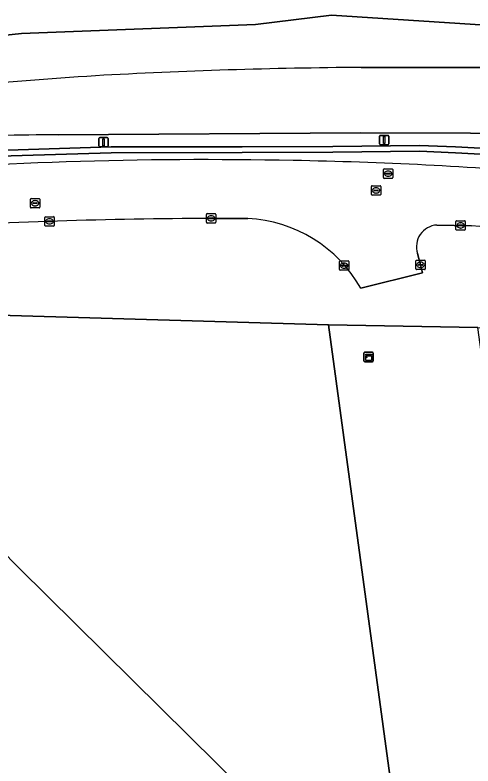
# Model space of a CAD drawing. Extents: x 154324 to 155744, y 382937 to 384188.
# Drawn here: x 155442.7 to 155491.6, y 383978.8 to 384059 of the extents above; entities that cross this region are included whole.
import ezdxf

# ---------------------------------------------------------------- set-up
doc = ezdxf.new("R2010")
doc.units = 0
for name, color, linetype in [('IMGEO_Grasland_agrarisch', 7, 'Continuous'), ('IMGEO_Greppel_droge_sloot', 7, 'Continuous'), ('IMGEO_Groenvoorziening', 7, 'Continuous'), ('IMGEO_Kast', 7, 'Continuous'), ('IMGEO_Kolk', 7, 'Continuous'), ('IMGEO_Lichtmast', 7, 'Continuous'), ('IMGEO_Naaldbos', 7, 'Continuous'), ('IMGEO_Rijbaan_lokaal_gesloten', 7, 'Continuous'), ('IMGEO_Rijbaan_regionaal_gesloten', 7, 'Continuous'), ('IMGEO_Rioolput', 7, 'Continuous')]:
    doc.layers.add(name, color=color, linetype=linetype)

msp = doc.modelspace()

# ---------------------------------------------------------------- linework, layer by layer
at = {"layer": 'IMGEO_Grasland_agrarisch'}
msp.add_lwpolyline([(155566.921, 383863.476), (155517.995, 383921.984), (155503.768, 383940.567), (155492.153, 384025.642), (155476.183, 384025.932), (155485.42, 383958.212), (155443.145, 383999.961), (155430.535, 384012.739), (155416.04, 384021.619), (155416.66, 384027.674), (155398.178, 384032.561)], dxfattribs=at)
at = {"layer": 'IMGEO_Greppel_droge_sloot'}
for points in [[(155501.771, 384044.263), (155489.769, 384044.901), (155485.922, 384045.07), (155476.643, 384044.959), (155466.962, 384044.932), (155452.974, 384044.904), (155437.472, 384044.432), (155421.458, 384043.404), (155406.552, 384041.711), (155397.634, 384040.405), (155382.032, 384037.399)], [(155382.164, 384036.781), (155397.74, 384039.783), (155406.634, 384041.084), (155421.513, 384042.775), (155437.502, 384043.801), (155452.985, 384044.273), (155466.963, 384044.301), (155476.647, 384044.328), (155485.912, 384044.439), (155489.739, 384044.271), (155501.727, 384043.633)]]:
    msp.add_lwpolyline(points, dxfattribs=at)
at = {"layer": 'IMGEO_Groenvoorziening'}
for points in [[(155501.172, 384057.373), (155476.504, 384058.981), (155468.378, 384057.976), (155443.405, 384057.004), (155424.426, 384054.98)], [(155479.671, 384053.387), (155509.301, 384053.392), (155518.757, 384053.479)], [(155523.889, 384045.81), (155491.356, 384046.38), (155479.62, 384046.406), (155447.297, 384046.202)], [(155382.032, 384037.399), (155397.634, 384040.405), (155406.552, 384041.711), (155421.458, 384043.404), (155437.472, 384044.432), (155452.974, 384044.904), (155466.962, 384044.932), (155476.643, 384044.959), (155485.922, 384045.07), (155489.769, 384044.901), (155501.771, 384044.263)], [(155501.727, 384043.633), (155489.739, 384044.271), (155485.912, 384044.439), (155476.647, 384044.328), (155466.963, 384044.301), (155452.985, 384044.273), (155437.502, 384043.801), (155421.513, 384042.775), (155406.634, 384041.084), (155397.74, 384039.783), (155382.164, 384036.781)], [(155467.556, 384037.263), (155463.649, 384037.284)], [(155491.463, 384036.476), (155487.765, 384036.572)], [(155485.69, 384033.539), (155486.004, 384032.31), (155486.22, 384031.465), (155479.641, 384029.825)], [(155398.178, 384032.561), (155416.66, 384027.674), (155476.183, 384025.932), (155492.153, 384025.642), (155557.484, 384022.738), (155604.812, 384008.801), (155618.605, 384003.139), (155634.865, 383993.847), (155653.168, 383982.04)]]:
    msp.add_lwpolyline(points, dxfattribs=at)
for centre, radius, start, end in [((155483.489, 383479.324), 574.076, 90.381039, 93.215295), ((155492.295, 383431.987), 621.863, 93.780773, 96.50892), ((155448.364, 383749.449), 296.755, 90.20603, 95.01477), ((155463.138, 383582.403), 461.144, 88.8458, 94.87114), ((155465.596, 383633.285), 410.226, 85.09082, 89.04592), ((155468.44, 383318.306), 718.994, 90.381766, 92.999398), ((155466.865, 384022.604), 14.676, 29.47608, 87.30151), ((155487.926, 384034.236), 2.342, 93.93698, 197.30775), ((155473.974, 383699.044), 337.885, 82.20528, 87.03296)]:
    msp.add_arc(centre, radius, start, end, dxfattribs=at)
at = {"layer": 'IMGEO_Kast'}
for p, q in [((155479.971, 384022.063), (155479.971, 384022.904)), ((155479.971, 384022.904), (155479.971, 384022.063)), ((155480.046, 384022.988), (155480.887, 384022.988)), ((155480.887, 384022.988), (155480.046, 384022.988)), ((155480.971, 384022.913), (155480.971, 384022.072)), ((155480.971, 384022.072), (155480.971, 384022.913)), ((155480.896, 384021.988), (155480.055, 384021.988)), ((155480.055, 384021.988), (155480.896, 384021.988))]:
    msp.add_line(p, q, dxfattribs=at)
for points in [[(155480.166, 384022.778), (155480.766, 384022.778), (155480.766, 384022.693), (155480.166, 384022.693), (155480.166, 384022.778)], [(155480.166, 384022.603), (155480.766, 384022.603), (155480.766, 384022.114), (155480.166, 384022.114), (155480.166, 384022.603)]]:
    msp.add_lwpolyline(points, dxfattribs=at)
msp.add_circle((155480.25, 384022.452), 0.0377, dxfattribs=at)
for centre, start, end in [((155480.049, 384022.91), 92.4484, 184.28452), ((155480.049, 384022.91), 92.4484, 184.28452), ((155480.893, 384022.91), 2.4484, 94.28452), ((155480.893, 384022.91), 2.4484, 94.28452), ((155480.049, 384022.066), 182.4484, 274.28452), ((155480.049, 384022.066), 182.4484, 274.28452), ((155480.893, 384022.066), 272.4484, 4.28452), ((155480.893, 384022.066), 272.4484, 4.28452)]:
    msp.add_arc(centre, 0.0779, start, end, dxfattribs=at)
at = {"layer": 'IMGEO_Kolk'}
for p, q in [((155445.892, 384036.536), (155445.892, 384037.388)), ((155445.967, 384037.462), (155446.819, 384037.462)), ((155446.893, 384037.388), (155446.893, 384036.536)), ((155463.148, 384036.858), (155463.148, 384037.71)), ((155463.223, 384037.784), (155464.075, 384037.784)), ((155463.45, 384037.327), (155463.848, 384037.327)), ((155463.636, 384037.564), (155463.661, 384037.564)), ((155464.149, 384037.71), (155464.149, 384036.858)), ((155446.151, 384036.956), (155446.151, 384036.968)), ((155446.589, 384036.919), (155446.191, 384036.919)), ((155446.194, 384037.005), (155446.592, 384037.005)), ((155446.403, 384036.682), (155446.378, 384036.682)), ((155446.38, 384037.242), (155446.405, 384037.242)), ((155446.635, 384036.968), (155446.635, 384036.956)), ((155464.075, 384036.784), (155463.223, 384036.784)), ((155463.407, 384037.278), (155463.407, 384037.29)), ((155463.845, 384037.241), (155463.447, 384037.241)), ((155463.659, 384037.004), (155463.634, 384037.004)), ((155463.891, 384037.29), (155463.891, 384037.278)), ((155489.803, 384036.106), (155489.803, 384036.958)), ((155489.878, 384037.032), (155490.73, 384037.032)), ((155490.062, 384036.526), (155490.062, 384036.538)), ((155490.105, 384036.575), (155490.503, 384036.575)), ((155490.291, 384036.812), (155490.316, 384036.812)), ((155490.546, 384036.538), (155490.546, 384036.526)), ((155490.804, 384036.958), (155490.804, 384036.106)), ((155446.819, 384036.462), (155445.967, 384036.462)), ((155490.73, 384036.032), (155489.878, 384036.032)), ((155490.5, 384036.489), (155490.102, 384036.489)), ((155490.314, 384036.252), (155490.289, 384036.252)), ((155477.369, 384031.811), (155477.369, 384032.663)), ((155477.444, 384032.737), (155478.296, 384032.737)), ((155477.857, 384032.517), (155477.882, 384032.517)), ((155478.37, 384032.663), (155478.37, 384031.811)), ((155485.529, 384031.894), (155485.529, 384032.746)), ((155485.604, 384032.82), (155486.456, 384032.82)), ((155486.017, 384032.6), (155486.042, 384032.6)), ((155486.53, 384032.746), (155486.53, 384031.894)), ((155478.296, 384031.737), (155477.444, 384031.737)), ((155477.628, 384032.231), (155477.628, 384032.243)), ((155478.066, 384032.194), (155477.668, 384032.194)), ((155477.671, 384032.28), (155478.069, 384032.28)), ((155477.88, 384031.957), (155477.855, 384031.957)), ((155478.112, 384032.243), (155478.112, 384032.231)), ((155486.456, 384031.82), (155485.604, 384031.82)), ((155485.788, 384032.314), (155485.788, 384032.326)), ((155486.226, 384032.277), (155485.828, 384032.277)), ((155485.831, 384032.363), (155486.229, 384032.363)), ((155486.04, 384032.04), (155486.015, 384032.04)), ((155486.272, 384032.326), (155486.272, 384032.314))]:
    msp.add_line(p, q, dxfattribs=at)
for points in [[(155445.892, 384036.536), (155445.892, 384037.388)], [(155445.967, 384037.462), (155446.819, 384037.462)], [(155446.893, 384037.388), (155446.893, 384036.536)], [(155463.148, 384036.858), (155463.148, 384037.71)], [(155463.223, 384037.784), (155464.075, 384037.784)], [(155464.149, 384037.71), (155464.149, 384036.858)], [(155464.075, 384036.784), (155463.223, 384036.784)], [(155489.803, 384036.106), (155489.803, 384036.958)], [(155489.878, 384037.032), (155490.73, 384037.032)], [(155490.804, 384036.958), (155490.804, 384036.106)], [(155446.819, 384036.462), (155445.967, 384036.462)], [(155490.73, 384036.032), (155489.878, 384036.032)], [(155477.369, 384031.811), (155477.369, 384032.663)], [(155477.444, 384032.737), (155478.296, 384032.737)], [(155478.37, 384032.663), (155478.37, 384031.811)], [(155485.529, 384031.894), (155485.529, 384032.746)], [(155485.604, 384032.82), (155486.456, 384032.82)], [(155486.53, 384032.746), (155486.53, 384031.894)], [(155478.296, 384031.737), (155477.444, 384031.737)], [(155486.456, 384031.82), (155485.604, 384031.82)]]:
    msp.add_lwpolyline(points, dxfattribs=at)
for centre, radius, start, end in [((155445.969, 384037.386), 0.0765, 91.55205, 178.44795), ((155445.969, 384037.386), 0.0765, 91.55205, 178.44795), ((155446.817, 384037.386), 0.0765, 1.55205, 88.44795), ((155446.817, 384037.386), 0.0765, 1.55205, 88.44795), ((155463.225, 384037.708), 0.0765, 91.55205, 178.44795), ((155463.225, 384037.708), 0.0765, 91.55205, 178.44795), ((155463.447, 384037.287), 0.0403, 85.87752, 175.75265), ((155463.852, 384037.289), 0.0386, 1.73085, 96.63898), ((155464.073, 384037.708), 0.0765, 1.55205, 88.44795), ((155464.073, 384037.708), 0.0765, 1.55205, 88.44795), ((155445.969, 384036.538), 0.0765, 181.55205, 268.44795), ((155445.969, 384036.538), 0.0765, 181.55205, 268.44795), ((155446.191, 384036.965), 0.0403, 85.87752, 175.75265), ((155446.188, 384036.955), 0.0366, 178.93798, 274.71019), ((155446.592, 384036.962), 0.043, 264.86636, 352.45326), ((155446.596, 384036.967), 0.0386, 1.73085, 96.63898), ((155446.817, 384036.538), 0.0765, 271.55205, 358.44795), ((155446.817, 384036.538), 0.0765, 271.55205, 358.44795), ((155463.225, 384036.86), 0.0765, 181.55205, 268.44795), ((155463.225, 384036.86), 0.0765, 181.55205, 268.44795), ((155463.444, 384037.277), 0.0366, 178.93798, 274.71019), ((155463.848, 384037.284), 0.043, 264.86636, 352.45326), ((155464.073, 384036.86), 0.0765, 271.55205, 358.44795), ((155464.073, 384036.86), 0.0765, 271.55205, 358.44795), ((155489.88, 384036.956), 0.0765, 91.55205, 178.44795), ((155489.88, 384036.956), 0.0765, 91.55205, 178.44795), ((155490.102, 384036.535), 0.0403, 85.87752, 175.75265), ((155490.099, 384036.525), 0.0366, 178.93798, 274.71019), ((155490.503, 384036.532), 0.043, 264.86636, 352.45326), ((155490.507, 384036.537), 0.0386, 1.73085, 96.63898), ((155490.728, 384036.956), 0.0765, 1.55205, 88.44795), ((155490.728, 384036.956), 0.0765, 1.55205, 88.44795), ((155489.88, 384036.108), 0.0765, 181.55205, 268.44795), ((155489.88, 384036.108), 0.0765, 181.55205, 268.44795), ((155490.728, 384036.108), 0.0765, 271.55205, 358.44795), ((155490.728, 384036.108), 0.0765, 271.55205, 358.44795), ((155477.446, 384032.661), 0.0765, 91.55205, 178.44795), ((155477.446, 384032.661), 0.0765, 91.55205, 178.44795), ((155478.294, 384032.661), 0.0765, 1.55205, 88.44795), ((155478.294, 384032.661), 0.0765, 1.55205, 88.44795), ((155485.606, 384032.744), 0.0765, 91.55205, 178.44795), ((155485.606, 384032.744), 0.0765, 91.55205, 178.44795), ((155486.454, 384032.744), 0.0765, 1.55205, 88.44795), ((155486.454, 384032.744), 0.0765, 1.55205, 88.44795), ((155477.446, 384031.813), 0.0765, 181.55205, 268.44795), ((155477.446, 384031.813), 0.0765, 181.55205, 268.44795), ((155477.668, 384032.24), 0.0403, 85.87752, 175.75265), ((155477.665, 384032.23), 0.0366, 178.93798, 274.71019), ((155478.069, 384032.237), 0.043, 264.86636, 352.45326), ((155478.073, 384032.242), 0.0386, 1.73085, 96.63898), ((155478.294, 384031.813), 0.0765, 271.55205, 358.44795), ((155478.294, 384031.813), 0.0765, 271.55205, 358.44795), ((155485.606, 384031.896), 0.0765, 181.55205, 268.44795), ((155485.606, 384031.896), 0.0765, 181.55205, 268.44795), ((155485.828, 384032.323), 0.0403, 85.87752, 175.75265), ((155485.825, 384032.313), 0.0366, 178.93798, 274.71019), ((155486.229, 384032.32), 0.043, 264.86636, 352.45326), ((155486.233, 384032.325), 0.0386, 1.73085, 96.63898), ((155486.454, 384031.896), 0.0765, 271.55205, 358.44795), ((155486.454, 384031.896), 0.0765, 271.55205, 358.44795)]:
    msp.add_arc(centre, radius, start, end, dxfattribs=at)
for centre, major_axis, ratio, start_param, end_param in [((155463.635, 384037.284), (-0.387, 0.002), 0.722429, 4.712389, 7.853982), ((155463.66, 384037.284), (-0.39, 0.002), 0.717154, 1.570796, 4.712389), ((155446.379, 384036.962), (-0.387, 0.002), 0.722429, 4.712389, 7.853982), ((155446.404, 384036.962), (-0.39, 0.002), 0.717154, 1.570796, 4.712389), ((155490.29, 384036.532), (-0.387, 0.002), 0.722429, 4.712389, 7.853982), ((155490.315, 384036.532), (-0.39, 0.002), 0.717154, 1.570796, 4.712389), ((155477.856, 384032.237), (-0.387, 0.002), 0.722429, 4.712389, 7.853982), ((155477.881, 384032.237), (-0.39, 0.002), 0.717154, 1.570796, 4.712389), ((155486.016, 384032.32), (-0.387, 0.002), 0.722429, 4.712389, 7.853982), ((155486.041, 384032.32), (-0.39, 0.002), 0.717154, 1.570796, 4.712389)]:
    msp.add_ellipse(centre, major_axis=major_axis, ratio=ratio, start_param=start_param, end_param=end_param, dxfattribs=at)
at = {"layer": 'IMGEO_Lichtmast'}
for p, q in [((155481.75, 384046.137), (155482.54, 384046.137)), ((155482.54, 384046.137), (155481.75, 384046.137)), ((155451.652, 384045.011), (155451.652, 384045.811)), ((155451.652, 384045.811), (155451.652, 384045.011)), ((155451.752, 384045.911), (155452.542, 384045.911)), ((155452.542, 384045.911), (155451.752, 384045.911)), ((155452.642, 384045.811), (155452.642, 384045.011)), ((155452.642, 384045.011), (155452.642, 384045.811)), ((155481.65, 384045.237), (155481.65, 384046.037)), ((155481.65, 384046.037), (155481.65, 384045.237)), ((155482.64, 384046.037), (155482.64, 384045.237)), ((155482.64, 384045.237), (155482.64, 384046.037)), ((155452.542, 384044.911), (155451.752, 384044.911)), ((155451.752, 384044.911), (155452.542, 384044.911)), ((155482.54, 384045.137), (155481.75, 384045.137)), ((155481.75, 384045.137), (155482.54, 384045.137))]:
    msp.add_line(p, q, dxfattribs=at)
for points in [[(155452.072, 384045.786), (155452.222, 384045.786), (155452.222, 384045.036), (155452.072, 384045.036), (155452.072, 384045.786)], [(155482.07, 384046.012), (155482.22, 384046.012), (155482.22, 384045.262), (155482.07, 384045.262), (155482.07, 384046.012)]]:
    msp.add_lwpolyline(points, dxfattribs=at)
for centre, start, end in [((155481.75, 384046.037), 90, 180), ((155481.75, 384046.037), 90, 180), ((155482.54, 384046.037), 0, 90), ((155482.54, 384046.037), 360, 90), ((155451.752, 384045.811), 90, 180), ((155451.752, 384045.811), 90, 180), ((155452.542, 384045.811), 0, 90), ((155452.542, 384045.811), 360, 90), ((155451.752, 384045.011), 180, 270), ((155451.752, 384045.011), 180, 270), ((155452.542, 384045.011), 270, 0), ((155452.542, 384045.011), 270, 0), ((155481.75, 384045.237), 180, 270), ((155481.75, 384045.237), 180, 270), ((155482.54, 384045.237), 270, 0), ((155482.54, 384045.237), 270, 0)]:
    msp.add_arc(centre, 0.1, start, end, dxfattribs=at)
at = {"layer": 'IMGEO_Naaldbos'}
msp.add_lwpolyline([(155382.984, 384049.458), (155396.29, 384051.503), (155401.881, 384053.301), (155411.855, 384056.144), (155416.075, 384057.347), (155424.426, 384054.98), (155443.405, 384057.004), (155468.378, 384057.976), (155476.504, 384058.981), (155501.172, 384057.373)], dxfattribs=at)
msp.add_lwpolyline([(155416.04, 384021.619), (155430.535, 384012.739), (155443.145, 383999.961), (155485.42, 383958.212), (155476.183, 384025.932), (155416.66, 384027.674)], close=True, dxfattribs=at)
at = {"layer": 'IMGEO_Rijbaan_lokaal_gesloten'}
for points in [[(155463.649, 384037.284), (155467.556, 384037.263)], [(155487.765, 384036.572), (155491.463, 384036.476)], [(155479.641, 384029.825), (155486.22, 384031.465), (155486.004, 384032.31), (155485.69, 384033.539)]]:
    msp.add_lwpolyline(points, dxfattribs=at)
for centre, radius, start, end in [((155463.138, 383582.403), 461.144, 88.8458, 94.87114), ((155465.596, 383633.285), 410.226, 85.09082, 89.04592), ((155468.44, 383318.306), 718.994, 90.381766, 92.999398), ((155466.865, 384022.604), 14.676, 29.47608, 87.30151), ((155487.926, 384034.236), 2.342, 93.93698, 197.30775), ((155473.974, 383699.044), 337.885, 82.20528, 87.03296)]:
    msp.add_arc(centre, radius, start, end, dxfattribs=at)
at = {"layer": 'IMGEO_Rijbaan_regionaal_gesloten'}
for points in [[(155539.804, 384052.372), (155518.757, 384053.479), (155509.301, 384053.392), (155479.671, 384053.387)], [(155447.297, 384046.202), (155479.62, 384046.406), (155491.356, 384046.38), (155523.889, 384045.81), (155569.555, 384047.491)]]:
    msp.add_lwpolyline(points, dxfattribs=at)
for centre, radius, start, end in [((155483.489, 383479.324), 574.076, 90.381039, 93.215295), ((155492.295, 383431.987), 621.863, 93.780773, 96.50892), ((155448.364, 383749.449), 296.755, 90.20603, 95.01477)]:
    msp.add_arc(centre, radius, start, end, dxfattribs=at)
at = {"layer": 'IMGEO_Rioolput'}
for p, q in [((155482.058, 384041.626), (155482.058, 384042.478)), ((155482.133, 384042.552), (155482.985, 384042.552)), ((155482.546, 384042.332), (155482.571, 384042.332)), ((155483.059, 384042.478), (155483.059, 384041.626)), ((155482.985, 384041.552), (155482.133, 384041.552)), ((155482.317, 384042.046), (155482.317, 384042.058)), ((155482.755, 384042.009), (155482.357, 384042.009)), ((155482.36, 384042.095), (155482.758, 384042.095)), ((155482.569, 384041.772), (155482.544, 384041.772)), ((155482.801, 384042.058), (155482.801, 384042.046)), ((155480.766, 384039.834), (155480.766, 384040.686)), ((155480.841, 384040.76), (155481.693, 384040.76)), ((155481.254, 384040.54), (155481.279, 384040.54)), ((155481.767, 384040.686), (155481.767, 384039.834)), ((155481.693, 384039.76), (155480.841, 384039.76)), ((155481.025, 384040.254), (155481.025, 384040.266)), ((155481.463, 384040.217), (155481.065, 384040.217)), ((155481.068, 384040.303), (155481.466, 384040.303)), ((155481.277, 384039.98), (155481.252, 384039.98)), ((155481.509, 384040.266), (155481.509, 384040.254)), ((155444.345, 384038.473), (155444.345, 384039.325)), ((155444.42, 384039.399), (155445.272, 384039.399)), ((155444.647, 384038.942), (155445.045, 384038.942)), ((155444.833, 384039.179), (155444.858, 384039.179)), ((155445.346, 384039.325), (155445.346, 384038.473)), ((155445.272, 384038.399), (155444.42, 384038.399)), ((155444.604, 384038.893), (155444.604, 384038.905)), ((155445.042, 384038.856), (155444.644, 384038.856)), ((155444.856, 384038.619), (155444.831, 384038.619)), ((155445.088, 384038.905), (155445.088, 384038.893))]:
    msp.add_line(p, q, dxfattribs=at)
for points in [[(155482.058, 384041.626), (155482.058, 384042.478)], [(155482.133, 384042.552), (155482.985, 384042.552)], [(155483.059, 384042.478), (155483.059, 384041.626)], [(155482.985, 384041.552), (155482.133, 384041.552)], [(155480.766, 384039.834), (155480.766, 384040.686)], [(155480.841, 384040.76), (155481.693, 384040.76)], [(155481.767, 384040.686), (155481.767, 384039.834)], [(155481.693, 384039.76), (155480.841, 384039.76)], [(155444.345, 384038.473), (155444.345, 384039.325)], [(155444.42, 384039.399), (155445.272, 384039.399)], [(155445.346, 384039.325), (155445.346, 384038.473)], [(155445.272, 384038.399), (155444.42, 384038.399)]]:
    msp.add_lwpolyline(points, dxfattribs=at)
for centre, radius, start, end in [((155482.135, 384042.476), 0.0765, 91.55205, 178.44795), ((155482.135, 384042.476), 0.0765, 91.55205, 178.44795), ((155482.983, 384042.476), 0.0765, 1.55205, 88.44795), ((155482.983, 384042.476), 0.0765, 1.55205, 88.44795), ((155482.135, 384041.628), 0.0765, 181.55205, 268.44795), ((155482.135, 384041.628), 0.0765, 181.55205, 268.44795), ((155482.357, 384042.055), 0.0403, 85.87752, 175.75265), ((155482.354, 384042.045), 0.0366, 178.93798, 274.71019), ((155482.758, 384042.052), 0.043, 264.86636, 352.45326), ((155482.762, 384042.057), 0.0386, 1.73085, 96.63898), ((155482.983, 384041.628), 0.0765, 271.55205, 358.44795), ((155482.983, 384041.628), 0.0765, 271.55205, 358.44795), ((155480.843, 384040.684), 0.0765, 91.55205, 178.44795), ((155480.843, 384040.684), 0.0765, 91.55205, 178.44795), ((155481.691, 384040.684), 0.0765, 1.55205, 88.44795), ((155481.691, 384040.684), 0.0765, 1.55205, 88.44795), ((155480.843, 384039.836), 0.0765, 181.55205, 268.44795), ((155480.843, 384039.836), 0.0765, 181.55205, 268.44795), ((155481.065, 384040.263), 0.0403, 85.87752, 175.75265), ((155481.062, 384040.253), 0.0366, 178.93798, 274.71019), ((155481.466, 384040.26), 0.043, 264.86636, 352.45326), ((155481.47, 384040.265), 0.0386, 1.73085, 96.63898), ((155481.691, 384039.836), 0.0765, 271.55205, 358.44795), ((155481.691, 384039.836), 0.0765, 271.55205, 358.44795), ((155444.422, 384039.323), 0.0765, 91.55205, 178.44795), ((155444.422, 384039.323), 0.0765, 91.55205, 178.44795), ((155444.644, 384038.902), 0.0403, 85.87752, 175.75265), ((155445.049, 384038.904), 0.0386, 1.73085, 96.63898), ((155445.27, 384039.323), 0.0765, 1.55205, 88.44795), ((155445.27, 384039.323), 0.0765, 1.55205, 88.44795), ((155444.422, 384038.475), 0.0765, 181.55205, 268.44795), ((155444.422, 384038.475), 0.0765, 181.55205, 268.44795), ((155444.641, 384038.892), 0.0366, 178.93798, 274.71019), ((155445.045, 384038.899), 0.043, 264.86636, 352.45326), ((155445.27, 384038.475), 0.0765, 271.55205, 358.44795), ((155445.27, 384038.475), 0.0765, 271.55205, 358.44795)]:
    msp.add_arc(centre, radius, start, end, dxfattribs=at)
for centre, major_axis, ratio, start_param, end_param in [((155482.545, 384042.052), (-0.387, 0.002), 0.722429, 4.712389, 7.853982), ((155482.57, 384042.052), (-0.39, 0.002), 0.717154, 1.570796, 4.712389), ((155481.253, 384040.26), (-0.387, 0.002), 0.722429, 4.712389, 7.853982), ((155481.278, 384040.26), (-0.39, 0.002), 0.717154, 1.570796, 4.712389), ((155444.832, 384038.899), (-0.387, 0.002), 0.722429, 4.712389, 7.853982), ((155444.857, 384038.899), (-0.39, 0.002), 0.717154, 1.570796, 4.712389)]:
    msp.add_ellipse(centre, major_axis=major_axis, ratio=ratio, start_param=start_param, end_param=end_param, dxfattribs=at)

doc.saveas('drawing.dxf')
